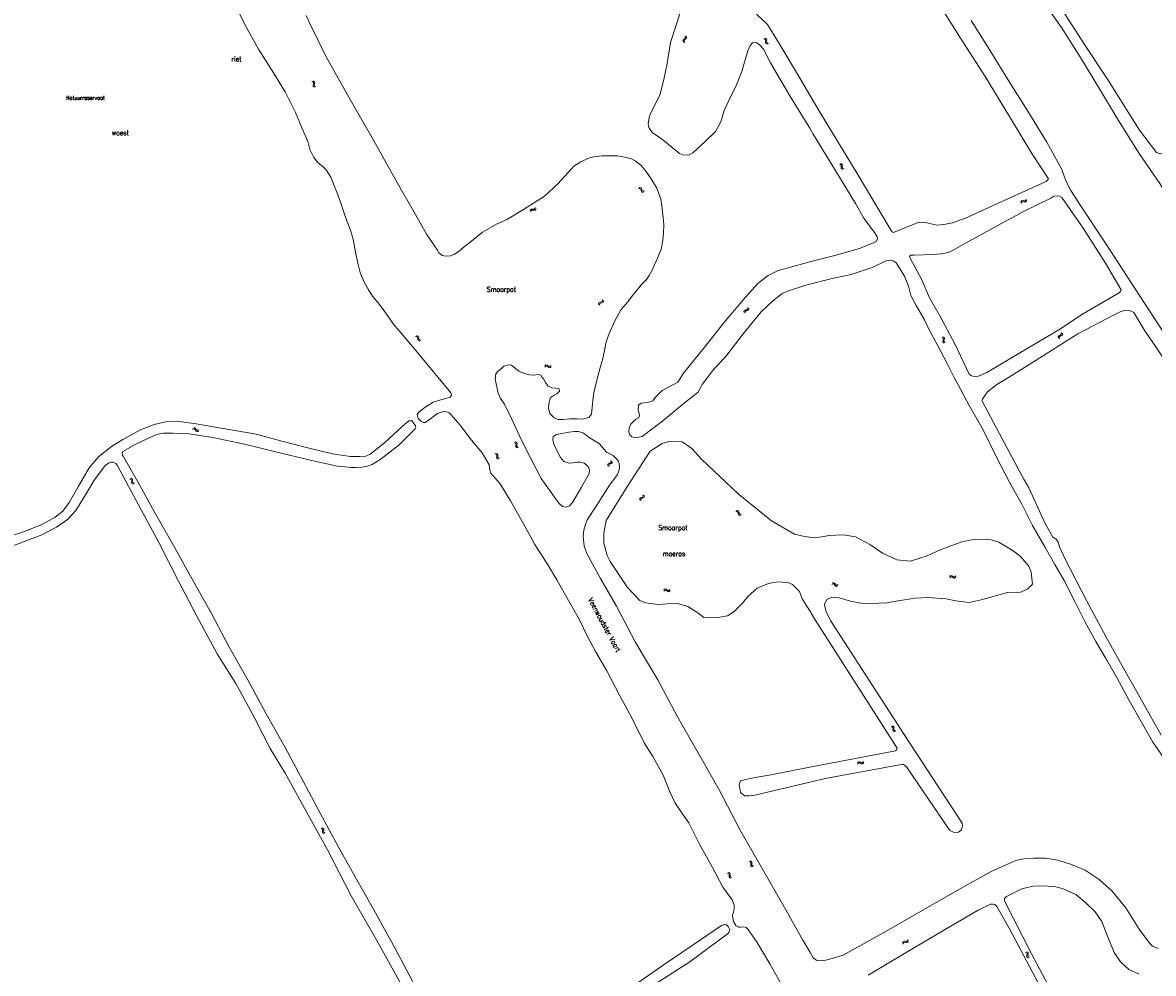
# Model space of a CAD drawing. Header units: metres. Extents: x 189705 to 199106, y 581686 to 588448.
# Tile 294 of 555: x 194683 to 195138, y 584760 to 585143. Entities that reach past the tile are written whole.
import ezdxf

# ---------------------------------------------------------------- set-up
doc = ezdxf.new("R2010")
doc.units = ezdxf.units.M
doc.layers.add('B-WA-OG-GBKN-G', color=7, linetype='Continuous', lineweight=18)
doc.styles.add('Style-STANDARD', font='STANDARD.shx')

msp = doc.modelspace()

# ---------------------------------------------------------------- linework, layer by layer
at = {"layer": 'B-WA-OG-GBKN-G'}
for p, q in [((194949.197, 585135.841), (194949.031, 585135.557)), ((194949.031, 585135.557), (194949.08, 585135.223)), ((194949.08, 585135.223), (194949.281, 585134.868)), ((194949.517, 585136.095), (194949.197, 585135.841)), ((194949.836, 585136.359), (194949.517, 585136.095)), ((194949.687, 585135.745), (194949.521, 585135.461)), ((194949.521, 585135.461), (194949.567, 585135.128)), ((194949.567, 585135.128), (194949.769, 585134.772)), ((194950.005, 585136.002), (194949.687, 585135.745)), ((194949.752, 585137.323), (194949.952, 585136.968)), ((194949.998, 585136.643), (194949.836, 585136.359)), ((194949.952, 585136.968), (194949.998, 585136.643)), ((194950.322, 585136.256), (194950.005, 585136.002)), ((194950.239, 585137.227), (194950.442, 585136.874)), ((194950.49, 585136.55), (194950.322, 585136.256)), ((194950.442, 585136.874), (194950.49, 585136.55)), ((194981.582, 585136.125), (194981.975, 585136.018)), ((194981.975, 585136.018), (194982.24, 585135.823)), ((194981.992, 585136.405), (194982.386, 585136.301)), ((194982.24, 585135.823), (194982.328, 585135.509)), ((194982.292, 585135.096), (194982.249, 585134.69)), ((194982.249, 585134.69), (194982.335, 585134.372)), ((194982.328, 585135.509), (194982.292, 585135.096)), ((194982.335, 585134.372), (194982.607, 585134.173)), ((194982.386, 585136.301), (194982.651, 585136.109)), ((194982.607, 585134.173), (194983.002, 585134.067)), ((194982.651, 585136.109), (194982.742, 585135.783)), ((194982.701, 585135.378), (194982.661, 585134.971)), ((194982.661, 585134.971), (194982.747, 585134.654)), ((194982.742, 585135.783), (194982.701, 585135.378)), ((194982.747, 585134.654), (194983.017, 585134.453)), ((194983.017, 585134.453), (194983.412, 585134.347)), ((194799.841, 585119.006), (194800.219, 585118.852)), ((194800.219, 585118.852), (194800.457, 585118.626)), ((194800.282, 585119.234), (194800.661, 585119.083)), ((194800.42, 585117.898), (194800.328, 585117.501)), ((194800.328, 585117.501), (194800.375, 585117.175)), ((194800.375, 585117.175), (194800.62, 585116.943)), ((194800.506, 585118.304), (194800.42, 585117.898)), ((194800.457, 585118.626), (194800.506, 585118.304)), ((194800.62, 585116.943), (194800.999, 585116.79)), ((194800.661, 585119.083), (194800.9, 585118.86)), ((194800.86, 585118.128), (194800.771, 585117.73)), ((194800.771, 585117.73), (194800.818, 585117.404)), ((194800.818, 585117.404), (194801.061, 585117.172)), ((194800.951, 585118.525), (194800.86, 585118.128)), ((194800.9, 585118.86), (194800.951, 585118.525)), ((194801.061, 585117.172), (194801.44, 585117.019)), ((195011.977, 585085.711), (195012.37, 585085.603)), ((195012.37, 585085.603), (195012.633, 585085.408)), ((195012.387, 585085.99), (195012.781, 585085.885)), ((195012.633, 585085.408), (195012.721, 585085.094)), ((195012.684, 585084.68), (195012.64, 585084.275)), ((195012.64, 585084.275), (195012.726, 585083.957)), ((195012.721, 585085.094), (195012.684, 585084.68)), ((195012.726, 585083.957), (195012.997, 585083.757)), ((195012.781, 585085.885), (195013.045, 585085.693)), ((195012.997, 585083.757), (195013.392, 585083.65)), ((195013.045, 585085.693), (195013.136, 585085.366)), ((195013.094, 585084.962), (195013.053, 585084.555)), ((195013.053, 585084.555), (195013.138, 585084.237)), ((195013.136, 585085.366), (195013.094, 585084.962)), ((195013.138, 585084.237), (195013.408, 585084.036)), ((195013.408, 585084.036), (195013.802, 585083.929)), ((194931.595, 585075.956), (194931.188, 585075.919)), ((194931.883, 585076.361), (194931.476, 585076.324)), ((194931.918, 585075.861), (194931.595, 585075.956)), ((194932.207, 585076.267), (194931.883, 585076.361)), ((194932.108, 585075.592), (194931.918, 585075.861)), ((194932.21, 585075.197), (194932.108, 585075.592)), ((194932.397, 585075.998), (194932.207, 585076.267)), ((194932.311, 585074.802), (194932.21, 585075.197)), ((194932.509, 585074.528), (194932.311, 585074.802)), ((194932.497, 585075.602), (194932.397, 585075.998)), ((194932.605, 585075.202), (194932.497, 585075.602)), ((194932.824, 585074.438), (194932.509, 585074.528)), ((194932.797, 585074.938), (194932.605, 585075.202)), ((194933.112, 585074.846), (194932.797, 585074.938)), ((194933.23, 585074.476), (194932.824, 585074.438)), ((194933.518, 585074.881), (194933.112, 585074.846)), ((195084.852, 585070.447), (195084.994, 585070.829)), ((195084.994, 585070.829), (195085.212, 585071.073)), ((195085.09, 585070.011), (195085.235, 585070.392)), ((195085.212, 585071.073), (195085.546, 585071.131)), ((195085.235, 585070.392), (195085.456, 585070.636)), ((195085.456, 585070.636), (195085.777, 585070.692)), ((195085.546, 585071.131), (195085.944, 585071.05)), ((195085.777, 585070.692), (195086.184, 585070.615)), ((195085.944, 585071.05), (195086.345, 585070.97)), ((195086.184, 585070.615), (195086.584, 585070.532)), ((195086.345, 585070.97), (195086.669, 585071.024)), ((195086.584, 585070.532), (195086.909, 585070.586)), ((195086.669, 585071.024), (195086.896, 585071.272)), ((195086.896, 585071.272), (195087.041, 585071.655)), ((195086.909, 585070.586), (195087.134, 585070.836)), ((195087.134, 585070.836), (195087.279, 585071.219)), ((194887.58, 585066.956), (194887.685, 585067.35)), ((194887.685, 585067.35), (194887.878, 585067.614)), ((194887.859, 585066.546), (194887.967, 585066.938)), ((194887.878, 585067.614), (194888.205, 585067.704)), ((194887.967, 585066.938), (194888.163, 585067.202)), ((194888.163, 585067.202), (194888.477, 585067.29)), ((194888.205, 585067.704), (194888.609, 585067.662)), ((194888.477, 585067.29), (194888.89, 585067.252)), ((194888.609, 585067.662), (194889.015, 585067.62)), ((194888.89, 585067.252), (194889.296, 585067.208)), ((194889.015, 585067.62), (194889.333, 585067.705)), ((194889.296, 585067.208), (194889.614, 585067.293)), ((194889.333, 585067.705), (194889.535, 585067.975)), ((194889.535, 585067.975), (194889.642, 585068.369)), ((194889.614, 585067.293), (194889.814, 585067.564)), ((194889.814, 585067.564), (194889.921, 585067.959)), ((194915.127, 585029.629), (194915.211, 585029.946)), ((194915.172, 585029.224), (194915.127, 585029.629)), ((194915.211, 585029.946), (194915.483, 585030.148)), ((194915.483, 585030.148), (194915.875, 585030.255)), ((194915.54, 585029.348), (194915.626, 585029.665)), ((194915.581, 585028.943), (194915.54, 585029.348)), ((194915.626, 585029.665), (194915.887, 585029.861)), ((194915.875, 585030.255), (194916.269, 585030.364)), ((194915.887, 585029.861), (194916.286, 585029.976)), ((194916.269, 585030.364), (194916.534, 585030.559)), ((194916.286, 585029.976), (194916.68, 585030.082)), ((194916.534, 585030.559), (194916.624, 585030.883)), ((194916.624, 585030.883), (194916.58, 585031.29)), ((194916.68, 585030.082), (194916.945, 585030.277)), ((194916.945, 585030.277), (194917.033, 585030.602)), ((194917.033, 585030.602), (194916.99, 585031.009)), ((194973.574, 585026.545), (194973.675, 585026.856)), ((194973.596, 585026.138), (194973.574, 585026.545)), ((194973.675, 585026.856), (194973.957, 585027.044)), ((194973.957, 585027.044), (194974.354, 585027.13)), ((194973.97, 585026.242), (194974.074, 585026.554)), ((194973.99, 585025.835), (194973.97, 585026.242)), ((194974.074, 585026.554), (194974.345, 585026.735)), ((194974.345, 585026.735), (194974.749, 585026.828)), ((194974.354, 585027.13), (194974.753, 585027.217)), ((194974.749, 585026.828), (194975.148, 585026.912)), ((194974.753, 585027.217), (194975.029, 585027.397)), ((194975.029, 585027.397), (194975.136, 585027.716)), ((194975.136, 585027.716), (194975.115, 585028.124)), ((194975.148, 585026.912), (194975.424, 585027.092)), ((194975.424, 585027.092), (194975.53, 585027.413)), ((194975.53, 585027.413), (194975.508, 585027.821)), ((194841.548, 585016.436), (194841.954, 585016.393)), ((194841.908, 585016.778), (194842.314, 585016.738)), ((194841.954, 585016.393), (194842.245, 585016.243)), ((194842.245, 585016.243), (194842.383, 585015.947)), ((194842.314, 585016.738), (194842.606, 585016.591)), ((194842.383, 585015.947), (194842.413, 585015.533)), ((194842.413, 585015.533), (194842.435, 585015.126)), ((194842.435, 585015.126), (194842.57, 585014.826)), ((194842.606, 585016.591), (194842.748, 585016.283)), ((194842.748, 585016.283), (194842.771, 585015.877)), ((194842.771, 585015.877), (194842.796, 585015.469)), ((194842.796, 585015.469), (194842.932, 585015.169)), ((194842.932, 585015.169), (194843.23, 585015.014)), ((194843.23, 585015.014), (194843.637, 585014.973)), ((195053.226, 585016.179), (195053.578, 585015.975)), ((195053.647, 585015.002), (195053.5, 585014.621)), ((195053.578, 585015.975), (195053.783, 585015.718)), ((195053.788, 585015.392), (195053.647, 585015.002)), ((195053.694, 585016.345), (195054.048, 585016.143)), ((195053.783, 585015.718), (195053.788, 585015.392)), ((195054.114, 585015.17), (195053.971, 585014.787)), ((195054.048, 585016.143), (195054.254, 585015.889)), ((195054.258, 585015.55), (195054.114, 585015.17)), ((195054.254, 585015.889), (195054.258, 585015.55)), ((195099.895, 585016.167), (195099.936, 585016.491)), ((195099.994, 585015.771), (195099.895, 585016.167)), ((195099.936, 585016.491), (195100.177, 585016.729)), ((195100.177, 585016.729), (195100.552, 585016.888)), ((195100.341, 585015.944), (195100.385, 585016.269)), ((195100.437, 585015.548), (195100.341, 585015.944)), ((195100.385, 585016.269), (195100.617, 585016.498)), ((195100.552, 585016.888), (195100.927, 585017.049)), ((195100.617, 585016.498), (195100.996, 585016.666)), ((195100.927, 585017.049), (195101.164, 585017.277)), ((195100.996, 585016.666), (195101.372, 585016.824)), ((195101.209, 585017.611), (195101.111, 585018.008)), ((195101.164, 585017.277), (195101.209, 585017.611)), ((195101.372, 585016.824), (195101.609, 585017.053)), ((195101.653, 585017.387), (195101.555, 585017.784)), ((195101.609, 585017.053), (195101.653, 585017.387)), ((194842.57, 585014.826), (194842.87, 585014.672)), ((194842.87, 585014.672), (194843.277, 585014.63)), ((195053.5, 585014.621), (195053.502, 585014.292)), ((195053.502, 585014.292), (195053.713, 585014.029)), ((195053.713, 585014.029), (195054.067, 585013.825)), ((195053.971, 585014.787), (195053.972, 585014.458)), ((195053.972, 585014.458), (195054.181, 585014.195)), ((195054.181, 585014.195), (195054.535, 585013.991)), ((194893.493, 585004.625), (194893.784, 585004.91)), ((194893.524, 585004.129), (194893.817, 585004.412)), ((194893.784, 585004.91), (194894.084, 585005.039)), ((194893.817, 585004.412), (194894.12, 585004.54)), ((194894.084, 585005.039), (194894.411, 585004.951)), ((194894.12, 585004.54), (194894.435, 585004.455)), ((194894.411, 585004.951), (194894.738, 585004.709)), ((194894.435, 585004.455), (194894.771, 585004.213)), ((194894.738, 585004.709), (194895.066, 585004.466)), ((194894.771, 585004.213), (194895.098, 585003.969)), ((194895.066, 585004.466), (194895.383, 585004.378)), ((194895.098, 585003.969), (194895.415, 585003.88)), ((194895.383, 585004.378), (194895.694, 585004.507)), ((194895.415, 585003.88), (194895.726, 585004.011)), ((194895.694, 585004.507), (194895.987, 585004.792)), ((194895.726, 585004.011), (194896.018, 585004.297)), ((194751.855, 584979.032), (194752.218, 584979.215)), ((194751.972, 584979.514), (194752.334, 584979.7)), ((194752.218, 584979.215), (194752.545, 584979.247)), ((194752.334, 584979.7), (194752.66, 584979.735)), ((194752.545, 584979.247), (194752.821, 584979.073)), ((194752.66, 584979.735), (194752.946, 584979.553)), ((194752.821, 584979.073), (194753.071, 584978.742)), ((194752.946, 584979.553), (194753.186, 584979.225)), ((194753.071, 584978.742), (194753.31, 584978.411)), ((194753.186, 584979.225), (194753.428, 584978.896)), ((194753.428, 584978.896), (194753.704, 584978.717)), ((194753.704, 584978.717), (194754.039, 584978.749)), ((194754.039, 584978.749), (194754.403, 584978.934)), ((194753.31, 584978.411), (194753.587, 584978.233)), ((194753.587, 584978.233), (194753.922, 584978.266)), ((194753.922, 584978.266), (194754.287, 584978.452)), ((194881.574, 584974.065), (194881.965, 584973.951)), ((194881.965, 584973.951), (194882.225, 584973.753)), ((194873.853, 584969.521), (194874.248, 584969.42)), ((194874.248, 584969.42), (194874.514, 584969.23)), ((194881.158, 584973.794), (194881.548, 584973.678)), ((194881.548, 584973.678), (194881.807, 584973.477)), ((194881.842, 584972.748), (194881.789, 584972.344)), ((194881.789, 584972.344), (194881.868, 584972.024)), ((194881.807, 584973.477), (194881.888, 584973.161)), ((194881.888, 584973.161), (194881.842, 584972.748)), ((194881.868, 584972.024), (194882.135, 584971.818)), ((194882.135, 584971.818), (194882.527, 584971.703)), ((194882.258, 584973.021), (194882.208, 584972.615)), ((194882.208, 584972.615), (194882.286, 584972.296)), ((194882.225, 584973.753), (194882.309, 584973.424)), ((194882.309, 584973.424), (194882.258, 584973.021)), ((194882.286, 584972.296), (194882.551, 584972.089)), ((194882.551, 584972.089), (194882.943, 584971.973)), ((194873.446, 584969.238), (194873.84, 584969.134)), ((194873.84, 584969.134), (194874.105, 584968.941)), ((194874.105, 584968.941), (194874.196, 584968.628)), ((194874.163, 584968.214), (194874.123, 584967.808)), ((194874.123, 584967.808), (194874.211, 584967.491)), ((194874.196, 584968.628), (194874.163, 584968.214)), ((194874.211, 584967.491), (194874.484, 584967.293)), ((194874.484, 584967.293), (194874.88, 584967.19)), ((194874.514, 584969.23), (194874.608, 584968.904)), ((194874.57, 584968.499), (194874.532, 584968.093)), ((194874.532, 584968.093), (194874.621, 584967.775)), ((194874.608, 584968.904), (194874.57, 584968.499)), ((194874.621, 584967.775), (194874.892, 584967.577)), ((194874.892, 584967.577), (194875.288, 584967.474)), ((194918.826, 584964.711), (194918.868, 584965.036)), ((194918.868, 584965.036), (194919.111, 584965.272)), ((194919.111, 584965.272), (194919.486, 584965.429)), ((194919.316, 584964.811), (194919.55, 584965.039)), ((194919.486, 584965.429), (194919.863, 584965.588)), ((194919.55, 584965.039), (194919.93, 584965.205)), ((194919.863, 584965.588), (194920.1, 584965.815)), ((194919.93, 584965.205), (194920.307, 584965.361)), ((194920.148, 584966.149), (194920.052, 584966.546)), ((194920.1, 584965.815), (194920.148, 584966.149)), ((194920.307, 584965.361), (194920.545, 584965.589)), ((194920.59, 584965.923), (194920.494, 584966.32)), ((194920.545, 584965.589), (194920.59, 584965.923)), ((194918.923, 584964.315), (194918.826, 584964.711)), ((194919.271, 584964.486), (194919.316, 584964.811)), ((194919.365, 584964.09), (194919.271, 584964.486)), ((194726.56, 584959.019), (194726.961, 584958.946)), ((194726.945, 584959.333), (194727.346, 584959.263)), ((194726.961, 584958.946), (194727.24, 584958.774)), ((194727.24, 584958.774), (194727.355, 584958.468)), ((194727.353, 584958.054), (194727.345, 584957.646)), ((194727.345, 584957.646), (194727.457, 584957.336)), ((194727.346, 584959.263), (194727.626, 584959.093)), ((194727.355, 584958.468), (194727.353, 584958.054)), ((194727.457, 584957.336), (194727.745, 584957.16)), ((194727.626, 584959.093), (194727.744, 584958.776)), ((194727.737, 584958.369), (194727.731, 584957.961)), ((194727.731, 584957.961), (194727.843, 584957.651)), ((194727.744, 584958.776), (194727.737, 584958.369)), ((194727.745, 584957.16), (194728.147, 584957.088)), ((194727.843, 584957.651), (194728.129, 584957.474)), ((194728.129, 584957.474), (194728.532, 584957.402)), ((194931.708, 584951.331), (194931.658, 584950.998)), ((194931.95, 584951.555), (194931.708, 584951.331)), ((194932.329, 584951.705), (194931.95, 584951.555)), ((194932.39, 584951.321), (194932.149, 584951.097)), ((194932.712, 584951.865), (194932.329, 584951.705)), ((194932.769, 584951.474), (194932.39, 584951.321)), ((194932.949, 584952.089), (194932.712, 584951.865)), ((194933.147, 584951.625), (194932.769, 584951.474)), ((194932.912, 584952.811), (194932.999, 584952.413)), ((194932.999, 584952.413), (194932.949, 584952.089)), ((194933.393, 584951.857), (194933.147, 584951.625)), ((194933.35, 584952.578), (194933.441, 584952.181)), ((194933.441, 584952.181), (194933.393, 584951.857)), ((194931.658, 584950.998), (194931.747, 584950.599)), ((194932.149, 584951.097), (194932.096, 584950.765)), ((194932.096, 584950.765), (194932.186, 584950.366)), ((194970.702, 584946.044), (194970.294, 584946.02)), ((194971.002, 584946.44), (194970.594, 584946.416)), ((194971.022, 584945.939), (194970.702, 584946.044)), ((194971.323, 584946.337), (194971.002, 584946.44)), ((194971.204, 584945.665), (194971.022, 584945.939)), ((194971.295, 584945.267), (194971.204, 584945.665)), ((194971.384, 584944.87), (194971.295, 584945.267)), ((194971.505, 584946.063), (194971.323, 584946.337)), ((194971.573, 584944.59), (194971.384, 584944.87)), ((194971.593, 584945.664), (194971.505, 584946.063)), ((194971.886, 584944.491), (194971.573, 584944.59)), ((194971.69, 584945.261), (194971.593, 584945.664)), ((194971.873, 584944.991), (194971.69, 584945.261)), ((194972.185, 584944.89), (194971.873, 584944.991)), ((194972.292, 584944.517), (194971.886, 584944.491)), ((194972.592, 584944.913), (194972.185, 584944.89)), ((195056.26, 584919.848), (195056.533, 584920.15)), ((195056.321, 584919.355), (195056.597, 584919.656)), ((195056.533, 584920.15), (195056.826, 584920.298)), ((195056.597, 584919.656), (195056.891, 584919.801)), ((195056.826, 584920.298), (195057.157, 584920.229)), ((195056.891, 584919.801), (195057.211, 584919.736)), ((195057.157, 584920.229), (195057.498, 584920.007)), ((195057.211, 584919.736), (195057.561, 584919.514)), ((195057.498, 584920.007), (195057.841, 584919.785)), ((195057.561, 584919.514), (195057.902, 584919.29)), ((195057.841, 584919.785), (195058.162, 584919.715)), ((195058.162, 584919.715), (195058.465, 584919.863)), ((195058.465, 584919.863), (195058.74, 584920.166)), ((195058.526, 584919.37), (195058.801, 584919.673)), ((194941.643, 584914.817), (194941.949, 584914.934)), ((194941.949, 584914.934), (194942.272, 584914.832)), ((195008.885, 584916.677), (195009.242, 584916.874)), ((195008.985, 584917.164), (195009.341, 584917.363)), ((195009.242, 584916.874), (195009.568, 584916.917)), ((195009.341, 584917.363), (195009.665, 584917.408)), ((195009.568, 584916.917), (195009.849, 584916.753)), ((195009.665, 584917.408), (195009.957, 584917.237)), ((195009.849, 584916.753), (195010.111, 584916.43)), ((195009.957, 584917.237), (195010.209, 584916.917)), ((195010.111, 584916.43), (195010.361, 584916.109)), ((195010.209, 584916.917), (195010.462, 584916.597)), ((195010.361, 584916.109), (195010.644, 584915.94)), ((195010.462, 584916.597), (195010.745, 584916.428)), ((195010.644, 584915.94), (195010.978, 584915.985)), ((195010.745, 584916.428), (195011.078, 584916.471)), ((195010.978, 584915.985), (195011.336, 584916.183)), ((195011.078, 584916.471), (195011.436, 584916.67)), ((195057.902, 584919.29), (195058.224, 584919.22)), ((195058.224, 584919.22), (195058.526, 584919.37)), ((194941.341, 584914.543), (194941.643, 584914.817)), ((194941.352, 584914.047), (194941.656, 584914.318)), ((194941.656, 584914.318), (194941.964, 584914.433)), ((194941.964, 584914.433), (194942.275, 584914.336)), ((194942.272, 584914.832), (194942.588, 584914.577)), ((194942.275, 584914.336), (194942.602, 584914.08)), ((194942.588, 584914.577), (194942.907, 584914.321)), ((194942.602, 584914.08), (194942.918, 584913.823)), ((194942.907, 584914.321), (194943.22, 584914.22)), ((194942.918, 584913.823), (194943.232, 584913.722)), ((194943.22, 584914.22), (194943.536, 584914.337)), ((194943.232, 584913.722), (194943.547, 584913.84)), ((194943.536, 584914.337), (194943.84, 584914.61)), ((194943.547, 584913.84), (194943.851, 584914.114)), ((195032.744, 584859.459), (195033.141, 584859.369)), ((195033.141, 584859.369), (195033.413, 584859.185)), ((195033.142, 584859.756), (195033.54, 584859.668)), ((195033.413, 584859.185), (195033.514, 584858.875)), ((195033.495, 584858.46), (195033.468, 584858.053)), ((195033.468, 584858.053), (195033.567, 584857.739)), ((195033.514, 584858.875), (195033.495, 584858.46)), ((195033.54, 584859.668), (195033.812, 584859.487)), ((195033.567, 584857.739), (195033.847, 584857.551)), ((195033.812, 584859.487), (195033.917, 584859.165)), ((195033.847, 584857.551), (195034.246, 584857.461)), ((195033.892, 584858.759), (195033.868, 584858.351)), ((195033.868, 584858.351), (195033.967, 584858.037)), ((195033.917, 584859.165), (195033.892, 584858.759)), ((195033.967, 584858.037), (195034.245, 584857.847)), ((195034.245, 584857.847), (195034.644, 584857.758)), ((195019.188, 584844.851), (195019.412, 584845.192)), ((195019.324, 584844.373), (195019.55, 584844.712)), ((195019.412, 584845.192), (195019.678, 584845.382)), ((195019.55, 584844.712), (195019.819, 584844.901)), ((195019.678, 584845.382), (195020.016, 584845.365)), ((195019.819, 584844.901), (195020.144, 584844.885)), ((195020.016, 584845.365), (195020.387, 584845.197)), ((195020.144, 584844.885), (195020.525, 584844.72)), ((195020.387, 584845.197), (195020.76, 584845.03)), ((195020.525, 584844.72), (195020.896, 584844.55)), ((195020.76, 584845.03), (195021.088, 584845.011)), ((195020.896, 584844.55), (195021.224, 584844.531)), ((195021.088, 584845.011), (195021.364, 584845.203)), ((195021.224, 584844.531), (195021.5, 584844.725)), ((195021.364, 584845.203), (195021.59, 584845.544)), ((195021.5, 584844.725), (195021.726, 584845.066)), ((194803.493, 584818.594), (194803.88, 584818.466)), ((194803.88, 584818.466), (194804.133, 584818.257)), ((194803.917, 584818.852), (194804.305, 584818.727)), ((194804.147, 584817.528), (194804.082, 584817.125)), ((194804.082, 584817.125), (194804.151, 584816.803)), ((194804.133, 584818.257), (194804.205, 584817.939)), ((194804.205, 584817.939), (194804.147, 584817.528)), ((194804.151, 584816.803), (194804.411, 584816.589)), ((194804.305, 584818.727), (194804.559, 584818.521)), ((194804.411, 584816.589), (194804.8, 584816.463)), ((194804.57, 584817.788), (194804.508, 584817.384)), ((194804.508, 584817.384), (194804.577, 584817.062)), ((194804.559, 584818.521), (194804.633, 584818.19)), ((194804.633, 584818.19), (194804.57, 584817.788)), ((194804.577, 584817.062), (194804.836, 584816.848)), ((194804.836, 584816.848), (194805.224, 584816.721)), ((194975.606, 584805.22), (194976, 584805.116)), ((194976, 584805.116), (194976.266, 584804.924)), ((194976.013, 584805.504), (194976.408, 584805.404)), ((194976.266, 584804.924), (194976.358, 584804.611)), ((194976.325, 584804.197), (194976.286, 584803.791)), ((194976.286, 584803.791), (194976.375, 584803.474)), ((194976.358, 584804.611), (194976.325, 584804.197)), ((194976.375, 584803.474), (194976.649, 584803.277)), ((194976.408, 584805.404), (194976.675, 584805.214)), ((194976.649, 584803.277), (194977.045, 584803.175)), ((194976.675, 584805.214), (194976.769, 584804.889)), ((194976.732, 584804.484), (194976.695, 584804.077)), ((194976.695, 584804.077), (194976.784, 584803.76)), ((194976.769, 584804.889), (194976.732, 584804.484)), ((194976.784, 584803.76), (194977.056, 584803.562)), ((194977.056, 584803.562), (194977.452, 584803.46)), ((194966.88, 584800.587), (194967.274, 584800.483)), ((194967.274, 584800.483), (194967.54, 584800.291)), ((194967.287, 584800.871), (194967.682, 584800.771)), ((194967.54, 584800.291), (194967.632, 584799.978)), ((194967.599, 584799.564), (194967.56, 584799.158)), ((194967.56, 584799.158), (194967.649, 584798.841)), ((194967.632, 584799.978), (194967.599, 584799.564)), ((194967.649, 584798.841), (194967.923, 584798.644)), ((194967.682, 584800.771), (194967.949, 584800.581)), ((194967.923, 584798.644), (194968.319, 584798.542)), ((194967.949, 584800.581), (194968.043, 584800.256)), ((194968.006, 584799.851), (194967.969, 584799.444)), ((194967.969, 584799.444), (194968.058, 584799.127)), ((194968.043, 584800.256), (194968.006, 584799.851)), ((194968.058, 584799.127), (194968.33, 584798.929)), ((194968.33, 584798.929), (194968.726, 584798.827)), ((195037.314, 584772.47), (195037.431, 584772.86)), ((195037.431, 584772.86), (195037.631, 584773.119)), ((195037.582, 584772.051), (195037.701, 584772.441)), ((195037.631, 584773.119), (195037.96, 584773.2)), ((195037.701, 584772.441), (195037.904, 584772.699)), ((195037.904, 584772.699), (195038.22, 584772.778)), ((195037.96, 584773.2), (195038.363, 584773.146)), ((195038.22, 584772.778), (195038.632, 584772.729)), ((195038.363, 584773.146), (195038.768, 584773.094)), ((195038.632, 584772.729), (195039.037, 584772.673)), ((195038.768, 584773.094), (195039.088, 584773.17)), ((195039.037, 584772.673), (195039.357, 584772.75)), ((195039.088, 584773.17), (195039.297, 584773.433)), ((195039.297, 584773.433), (195039.415, 584773.825)), ((195039.357, 584772.75), (195039.565, 584773.015)), ((195039.565, 584773.015), (195039.683, 584773.407)), ((195086.775, 584768.71), (195087.156, 584768.567)), ((195087.156, 584768.567), (195087.401, 584768.348)), ((195087.209, 584768.951), (195087.591, 584768.811)), ((195087.385, 584767.619), (195087.304, 584767.219)), ((195087.304, 584767.219), (195087.36, 584766.895)), ((195087.36, 584766.895), (195087.611, 584766.671)), ((195087.459, 584768.027), (195087.385, 584767.619)), ((195087.401, 584768.348), (195087.459, 584768.027)), ((195087.591, 584768.811), (195087.837, 584768.594)), ((195087.611, 584766.671), (195087.995, 584766.528)), ((195087.818, 584767.862), (195087.74, 584767.461)), ((195087.74, 584767.461), (195087.796, 584767.137)), ((195087.796, 584767.137), (195088.046, 584766.912)), ((195087.897, 584768.261), (195087.818, 584767.862)), ((195087.837, 584768.594), (195087.897, 584768.261)), ((195088.046, 584766.912), (195088.429, 584766.769))]:
    msp.add_line(p, q, dxfattribs=at)
at = {"layer": 'B-WA-OG-GBKN-G', "flags": 128}
for points in [[(195089.379, 585090.084), (195080.398, 585104.964), (195070.512, 585121.033), (195060.588, 585136.507), (195050.612, 585152.511), (195041.45, 585167.43), (195036.94, 585174.638), (195032.689, 585180.592), (195027.83, 585187.309), (195022.364, 585196.557), (195018.603, 585202.525), (195016.911, 585204.152), (195015.709, 585204.785), (195014.495, 585204.837), (195012.945, 585201.348), (195009.497, 585194.165), (195003.48, 585182.201), (195000, 585175.634)], [(194680.162, 585151.469), (194692.633, 585156.474), (194696.691, 585159.346), (194700.844, 585162.054), (194705.42, 585165.161), (194713.972, 585170.765), (194719.76, 585173.026), (194724.431, 585174.58), (194727.619, 585176.135), (194738.148, 585180.574), (194749.219, 585184.848), (194750.819, 585184.566), (194751.914, 585183.626), (194756.435, 585174.885), (194763.181, 585160.638), (194768.974, 585149.886), (194772.859, 585142.015), (194778.369, 585131.981)], [(195000, 585175.634), (194997.914, 585171.698), (194994.04, 585163.765), (194989.571, 585158.481), (194987.466, 585156.039), (194985.528, 585154.423), (194983.113, 585153.286), (194978.243, 585149.371), (194977.585, 585148.454), (194978.011, 585146.916), (194978.838, 585145.896), (194983.076, 585141.918), (194987.741, 585134.297), (194995.443, 585121.238), (195000, 585113.55)], [(195132.436, 585090.039), (195124.217, 585103.37), (195116.528, 585116.054), (195108.891, 585128.674), (195101.202, 585140.687), (195092.609, 585153.112)], [(194948.707, 585149.298), (194946.318, 585141.663), (194944.059, 585134.738), (194942.652, 585126.264), (194941.336, 585119.856), (194939.71, 585113.487), (194936.198, 585106.667), (194935.604, 585105.052), (194935.075, 585102.145), (194935.269, 585100.569), (194936.781, 585098.425), (194940.269, 585096.036), (194947.66, 585090.069), (194948.978, 585089.475)], [(195100.39, 585149.772), (195110.547, 585133.923), (195119.735, 585119.96), (195132.67, 585099.422), (195139.441, 585090.445), (195140.488, 585090.058), (195141.922, 585090.162), (195142.8, 585090.588), (195151.286, 585096.3), (195159.166, 585100.629), (195161.413, 585101.443), (195162.692, 585101.715), (195164.63, 585101.741), (195165.896, 585101.457), (195167.64, 585100.476)], [(194925.714, 585088.65), (194922.723, 585089.098), (194918.898, 585089.127), (194916.533, 585089.07), (194913.046, 585088.697), (194910.854, 585088.054), (194908.003, 585086.724), (194905.192, 585085.023), (194902.842, 585082.396), (194898.73, 585077.88), (194895.278, 585074.659), (194893.322, 585072.936), (194884.901, 585067.493), (194878.443, 585063.71), (194874.065, 585061.651), (194871.219, 585060.031), (194868.426, 585058.36), (194863.292, 585054.224), (194861.199, 585052.63), (194859.093, 585050.723), (194857.209, 585049.544), (194855.611, 585048.884), (194853.624, 585048.77), (194852.144, 585049.031), (194850.899, 585050.123), (194850.368, 585051.137), (194845.936, 585057.544), (194841.453, 585065.587), (194836.413, 585074.383), (194832.412, 585081.499), (194824.048, 585096.401), (194814.712, 585112.741), (194805.6, 585129.011), (194798.995, 585142.351), (194797.488, 585145.575)], [(195064.953, 585143.586), (195072.409, 585131.561), (195080.382, 585118.734), (195087.709, 585107.109), (195095.385, 585094.657), (195101.304, 585083.871), (195103.178, 585078.846), (195105.025, 585075.179), (195108.956, 585069.079), (195118.946, 585053.946), (195130.907, 585035.607), (195144.464, 585014.895), (195154.211, 585000)], [(194948.978, 585089.475), (194951.264, 585089.424), (194952.969, 585090.277), (194957.852, 585094.747), (194962.101, 585098.843), (194964.322, 585102.797), (194965.574, 585107.396), (194968.377, 585113.352), (194970.339, 585116.995), (194972.689, 585123.067), (194974.987, 585131), (194976.072, 585133.545), (194977.002, 585134.617), (194978.449, 585134.656), (194979.87, 585133.778), (194981.395, 585132.047), (194984.238, 585126.532), (194992.069, 585113.227), (195000, 585100.215)], [(194778.369, 585131.981), (194784.431, 585122.558), (194789.105, 585114.817), (194793.261, 585106.547), (194795.757, 585100.359), (194798.218, 585094.912), (194798.972, 585091.676), (194800.609, 585088.394), (194802.151, 585086.383), (194804.387, 585084.666), (194805.576, 585083.454), (194807.4, 585080.49), (194808.307, 585078.56), (194810.947, 585071.701), (194813.509, 585064.037), (194815.45, 585058.789), (194816.458, 585055.399), (194817.025, 585051.84), (194817.671, 585049.074), (194818.419, 585045.372), (194819.221, 585042.203), (194820.709, 585038.605), (194822.471, 585035.421), (194824.182, 585032.641), (194826.308, 585030.184), (194828.279, 585027.714), (194830.521, 585024.504), (194832.608, 585021.399), (194834.915, 585018.695), (194840.218, 585012.391), (194848.594, 585002.37), (194850.543, 585000)], [(195000, 585113.55), (195004.722, 585105.583), (195019.104, 585082.048), (195032.796, 585059.046), (195033.211, 585058.55), (195033.731, 585058.302), (195043.254, 585062.225), (195045.103, 585062.455), (195047.146, 585062.217), (195049.436, 585061.574), (195051.244, 585061.245), (195053.952, 585061.473), (195057.364, 585062.169), (195062.665, 585064.11), (195076.945, 585070.561), (195095.068, 585078.839), (195095.655, 585079.28), (195096.047, 585079.917), (195089.379, 585090.084)], [(195000, 585100.215), (195001.438, 585097.856), (195011.547, 585081.194), (195018.474, 585069.894), (195021.806, 585064.108), (195026.361, 585057.889), (195027.087, 585056.495), (195027.294, 585055.596), (195026.745, 585054.647), (195026.185, 585054.349), (195019.984, 585051.824), (195010.085, 585049.021), (195000.422, 585046.608), (195000, 585046.492)], [(194914.739, 585000), (194915.649, 585003.417), (194916.664, 585007.045), (194917.329, 585010.097), (194918.181, 585014.301), (194919.319, 585017.641), (194921.654, 585022.808), (194924.008, 585027.152), (194926.843, 585030.437), (194928.73, 585033.003), (194930.328, 585034.851), (194932.287, 585037.232), (194934.359, 585039.418), (194935.39, 585041.03), (194936.577, 585042.837), (194938.778, 585047.933), (194940.287, 585051.6), (194940.942, 585055.003), (194941.278, 585057.974), (194941.306, 585061.459), (194941.044, 585064.236), (194940.602, 585068.977), (194940.135, 585071.652), (194938.469, 585076.118), (194936.266, 585079.856), (194934.154, 585082.924), (194932.123, 585085.325), (194929.845, 585087.15), (194928.314, 585087.914), (194925.714, 585088.65)], [(195189.862, 585000), (195182.595, 585011.975), (195170.984, 585029.559), (195161.022, 585045.59), (195150.411, 585062.417), (195140.76, 585077.94), (195132.436, 585090.039)], [(195058.532, 585013.253), (195052.258, 585024.994), (195048.186, 585031.953), (195045.038, 585039.184), (195040.436, 585047.928), (195040.073, 585048.618), (195040.556, 585049.138), (195041.949, 585049.226), (195049.421, 585049.392), (195052.91, 585049.749), (195055.644, 585050.264), (195057.442, 585050.989), (195064.14, 585054.762), (195075.126, 585060.791), (195086.203, 585066.897), (195096.953, 585072.146), (195098.23, 585072.885), (195099.74, 585072.999), (195100.481, 585072.893), (195101.391, 585072.305), (195109.942, 585059.987), (195118.945, 585045.91), (195125.209, 585035.262), (195124.96, 585034.521), (195124.503, 585034.001), (195109.451, 585025.339), (195100.874, 585019.591), (195089.027, 585012.588), (195071.238, 585001.966), (195067.908, 585000.471), (195066.62, 585000.409), (195065.617, 585000.437), (195064.746, 585000.712), (195064.083, 585001.273), (195058.532, 585013.253)], [(195000, 585037.502), (195008.49, 585039.666), (195016.733, 585041.432), (195025.083, 585044.251), (195030.672, 585046.829), (195032.703, 585047.124), (195033.783, 585046.809), (195034.783, 585046.065), (195038.078, 585040.696), (195039.8, 585036.67), (195040.665, 585032.985), (195042.83, 585028.945), (195046.149, 585023.172), (195048.248, 585018.859), (195051.308, 585013.229), (195055.327, 585005.606), (195058.144, 585000)], [(195000, 585046.492), (194991.397, 585044.128), (194987.359, 585042.953), (194983.359, 585040.944), (194979.317, 585037.881), (194974.19, 585032.321), (194965.969, 585022.564), (194957.798, 585012.298), (194949.224, 585001.657), (194948.17, 585000)], [(194958.858, 585000), (194960.889, 585002.647), (194966.72, 585008.921), (194973.234, 585017.537), (194980.464, 585026.372), (194985.081, 585030.683), (194988.797, 585033.552), (194991.103, 585034.744), (194998.058, 585037.007), (195000, 585037.502)], [(195087.463, 585004.623), (195107.835, 585017.491), (195122.43, 585025.191), (195124.88, 585026.344), (195126.846, 585027.043), (195128.655, 585026.844), (195130.32, 585026.098), (195134.833, 585018.721), (195139.439, 585011.917), (195147.329, 585000)], [(194873.611, 585000), (194873.691, 585001.066), (194874.42, 585002.325), (194876.005, 585003.582), (194877.071, 585004.464), (194878.773, 585005.007), (194880.032, 585004.888), (194881.719, 585003.64), (194882.99, 585002.522), (194885.261, 585001.545), (194887.337, 585000.971), (194889.129, 585000.891), (194890.753, 585001.162), (194891.83, 585000.836), (194892.446, 585000)], [(195079.92, 585000), (195087.463, 585004.623)], [(194850.543, 585000), (194855.66, 584993.778), (194856.009, 584992.856), (194855.411, 584992.052), (194854.566, 584991.741), (194853.151, 584991.392), (194851.722, 584990.952), (194848.526, 584990.009), (194845.291, 584987.948), (194842.795, 584986.029), (194842.145, 584985.134), (194842.597, 584983.498), (194843.674, 584982.328), (194844.504, 584981.859), (194845.309, 584981.897), (194846.219, 584982.351), (194850.3, 584985.436), (194852.794, 584986.277), (194853.975, 584986.197), (194854.974, 584985.716)], [(194896.876, 584976.159), (194896.706, 584974.939), (194897.171, 584973.107), (194898.466, 584970.34), (194899.813, 584967.729), (194901.123, 584966.117), (194903.238, 584965.504), (194904.771, 584965.645), (194906.381, 584965.903), (194907.861, 584965.953), (194909.328, 584965.535), (194910.897, 584964.105), (194911.493, 584962.819), (194911.322, 584961.287), (194908.212, 584955.902), (194904.569, 584949.648), (194903.386, 584948.338), (194902.113, 584947.808), (194900.542, 584948.056), (194899.323, 584949.304), (194898.026, 584950.916), (194892.077, 584959.389), (194887.932, 584967.38), (194883.981, 584974.993), (194880.265, 584983.243), (194877.312, 584989.22), (194875.614, 584991.455), (194874.733, 584993.599), (194874.333, 584995.508), (194873.559, 584999.3), (194873.611, 585000)], [(194892.446, 585000), (194892.893, 584999.393), (194893.748, 584997.925), (194894.759, 584996.586), (194896.368, 584995.74), (194897.952, 584995.621), (194899.198, 584995.334), (194899.405, 584994.464)], [(194899.405, 584994.464), (194898.352, 584993.323), (194896.936, 584992.701), (194895.766, 584991.936), (194895.049, 584989.548), (194894.942, 584987.419), (194895.563, 584985.496), (194897.288, 584983.767), (194898.677, 584983.078), (194900.78, 584983.049), (194903.507, 584983.318), (194905.611, 584983.316), (194906.402, 584983.345), (194908.644, 584983.258), (194911.216, 584983.797), (194912.206, 584985.173), (194912.592, 584987.989), (194912.732, 584990.704), (194913.181, 584993.808), (194914.062, 584997.292), (194914.705, 584999.872), (194914.739, 585000)], [(194931.301, 584983.733), (194930.142, 584983.163), (194928.211, 584981.345), (194927.427, 584979.785), (194927.267, 584978.223), (194927.564, 584977.051), (194928.499, 584976.021), (194929.631, 584975.784), (194931.388, 584975.936), (194932.613, 584976.233), (194940.97, 584982.515), (194949.628, 584989.785), (194955.195, 584994.042), (194956.188, 584996.019), (194956.712, 584997.202), (194958.858, 585000)], [(194948.17, 585000), (194946.951, 584998.082), (194945.179, 584997.149), (194940.618, 584994.673), (194938.036, 584992.101), (194936.861, 584990.555), (194935.35, 584989.972), (194933.553, 584989.729), (194932.264, 584989.64), (194931.143, 584988.875), (194931.073, 584986.779), (194931.564, 584984.904), (194931.301, 584983.733)], [(195058.144, 585000), (195059.668, 584996.967), (195064.115, 584988.744), (195069.769, 584978.879), (195075.29, 584967.673), (195080.41, 584957.9), (195085.337, 584948.986), (195089.614, 584940.361), (195094.515, 584931.85), (195098.548, 584924.748), (195102.425, 584917.984), (195106.56, 584909.827), (195110.669, 584901.761)], [(195141.275, 584856.1), (195134.014, 584869.275), (195126.312, 584882.763), (195119.064, 584895.717), (195111.377, 584910.299), (195102.588, 584927.16), (195100.49, 584931.812), (195099.921, 584933.739), (195099.156, 584934.925), (195097.739, 584935.748), (195094.588, 584941.43), (195088.071, 584955.528), (195086.308, 584958.785), (195076.326, 584977.225), (195069.237, 584990.709), (195069.511, 584991.255), (195070.621, 584992.828), (195071.548, 584994.205), (195075.316, 584997.178), (195079.92, 585000)], [(194854.974, 584985.716), (194855.753, 584985.104), (194859.461, 584980.75), (194863.972, 584974.681), (194868.328, 584969.611), (194871.114, 584964.83), (194871.397, 584962.83), (194871.746, 584961.492), (194875.584, 584957.189), (194879.679, 584950.354), (194884.835, 584941.311), (194889.447, 584932.709), (194894.955, 584924.211), (194898.259, 584918.533), (194903.002, 584910.224), (194907.346, 584902.801), (194910.467, 584896.059), (194913.806, 584889.687), (194918.427, 584881.955), (194923.628, 584871.856), (194928.494, 584863.044), (194933.377, 584853.048), (194936.923, 584847.55), (194941.04, 584840.004), (194943.72, 584833.252), (194945.706, 584828.991), (194947.879, 584825.747), (194951.364, 584820.784), (194955.92, 584811.663), (194960.878, 584802.902), (194965.118, 584794.944), (194968.829, 584789.888), (194969.596, 584787.881), (194969.696, 584786.287), (194969.343, 584784.704), (194968.991, 584783.738), (194969.05, 584782.309), (194969.437, 584780.899), (194970.257, 584779.499), (194971.51, 584778.89), (194972.374, 584778.857), (194973.464, 584778.988), (194974.44, 584778.739), (194975.128, 584778.018), (194978.91, 584772.611), (194984.013, 584764.107), (194989.984, 584753.359)], [(194675.963, 584935.245), (194684.679, 584938.078), (194691.538, 584940.926), (194696.605, 584943.724), (194699.673, 584946.123), (194702.274, 584949.664), (194705.775, 584956.022), (194710.264, 584963.6), (194714.113, 584968.126), (194719.22, 584972.197), (194723.782, 584975.006), (194730.915, 584978.854)], [(194730.915, 584978.854), (194736.449, 584981.054), (194741.151, 584982.074), (194746.293, 584982.198), (194752.421, 584981.463), (194764.182, 584979.436), (194777.462, 584977.134), (194787.21, 584974.499), (194797.672, 584971.824), (194808.109, 584969.305), (194815.404, 584968.167), (194819.027, 584968.136), (194821.507, 584968.315), (194823.3, 584969.066), (194829.084, 584973.616), (194836.104, 584980.216), (194838.833, 584982.511), (194840.08, 584982.588), (194840.598, 584981.912), (194841.493, 584980.547), (194841.686, 584979.846), (194841.322, 584979.301), (194834.9, 584972.869), (194827.687, 584967.229), (194824.087, 584964.91), (194822.087, 584964.25), (194820.099, 584963.85), (194817.58, 584963.697), (194815.633, 584963.739), (194813.114, 584963.988), (194810.063, 584964.317), (194799.185, 584966.694), (194785.88, 584969.891), (194772.77, 584973.115), (194760.023, 584975.844), (194750.455, 584977.232), (194744.002, 584977.591), (194740.107, 584977.544), (194737.86, 584977.144), (194736.353, 584976.562), (194728.779, 584973.013), (194723.841, 584970.202), (194723.593, 584969.462), (194723.696, 584968.644), (194723.995, 584968.332), (194729.877, 584958.028), (194736.38, 584945.984), (194744.18, 584932.366), (194751.668, 584918.84), (194759.428, 584904.976)], [(195000, 584768.909), (194997.257, 584773.61), (194989.236, 584787.91), (194981.041, 584802.18), (194971.975, 584818.138), (194963.608, 584834.043), (194955.352, 584848.672), (194946.675, 584863.683), (194938.881, 584878.322), (194929.814, 584893.621), (194922.38, 584907.972), (194915.885, 584919.153), (194910.426, 584929.18), (194909.26, 584932.082), (194908.939, 584936.165), (194909.222, 584938.54), (194909.906, 584940.821), (194910.516, 584942.65), (194914.365, 584948.637), (194919.503, 584956.687), (194922.72, 584960.968), (194923.382, 584962.746), (194923.467, 584963.887), (194923.418, 584965.203), (194923.051, 584966.571), (194920.958, 584968.602), (194919.355, 584969.335), (194918.318, 584969.913), (194915.456, 584973.272), (194911.275, 584975.817), (194910.017, 584976.922), (194908.772, 584977.637), (194907.059, 584978.289), (194905.487, 584978.226), (194903.124, 584977.956), (194900.28, 584977.44), (194898.176, 584976.975), (194896.876, 584976.159)], [(195000, 584935.783), (194997.965, 584936.024), (194993.932, 584936.892), (194984.624, 584942.327), (194971.189, 584953.159), (194956.563, 584967.118), (194952.563, 584971.396), (194948.664, 584974.06), (194943.406, 584974.175), (194940.645, 584973.426), (194935.9, 584970.26), (194926.707, 584956.301), (194918.164, 584942.392), (194917.164, 584937.396), (194917.285, 584933.257), (194918.576, 584928.412), (194919.742, 584925.91), (194926.723, 584915.482), (194931.71, 584910.265), (194933.92, 584909.323), (194939.229, 584908.583), (194942.588, 584908.94), (194946.884, 584908.983), (194950.994, 584907.829), (194955.076, 584905.321), (194957.493, 584903.441), (194962.36, 584903.223), (194966.97, 584904.072), (194969.603, 584905.81), (194972.942, 584909.239), (194975.291, 584911.994), (194978.943, 584915.214), (194983.398, 584917.104), (194986.862, 584917.774), (194991.209, 584917.556), (194993.133, 584916.641), (194995.887, 584913.849), (194997.026, 584910.931), (195000, 584906.051)], [(194836.149, 584755.132), (194826.005, 584773.465), (194815.665, 584791.488), (194806.08, 584810.015), (194797.62, 584825.217), (194789.083, 584840.744), (194782.979, 584850.724), (194776.659, 584863.34), (194769.171, 584876.918), (194761.784, 584888.808), (194753.597, 584903.945), (194746.2, 584918.029), (194738.325, 584933.633), (194730.073, 584948.796), (194722.21, 584963.517), (194721.614, 584964.583), (194721.017, 584965.414), (194719.966, 584965.922), (194719.122, 584965.884), (194718.018, 584965.548), (194716.758, 584964.563), (194716.068, 584963.668), (194712.245, 584958.621), (194708.432, 584952.069), (194704.88, 584946.399), (194701.591, 584942.833), (194697.107, 584939.696), (194691.273, 584936.678)], [(194691.273, 584936.678), (194683.882, 584933.843), (194674.1, 584930.22)], [(195061.141, 584933.91), (195052.465, 584930.57), (195047.279, 584928.213), (195040.584, 584926.014), (195035.015, 584926.651), (195029.345, 584929.319), (195024.432, 584932.583), (195018.452, 584935.876), (195013.638, 584936.667), (195007.832, 584936.394), (195002.441, 584935.494), (195000, 584935.783)], [(195000, 584837.21), (195006.268, 584838.698), (195037.571, 584844.358), (195038.948, 584843.392), (195056.361, 584817.738), (195058.129, 584816.98), (195059.873, 584817.08), (195061.021, 584817.963), (195061.519, 584819.654), (195061.313, 584820.617), (195037.676, 584856.775), (195008.409, 584902.264), (195006.465, 584906.069), (195005.95, 584908.595), (195006.865, 584910.65), (195008.95, 584911.556), (195011.813, 584911.29), (195016.366, 584909.979), (195020.503, 584909.215), (195024.72, 584908.997), (195030.994, 584909.322), (195035.578, 584910.067), (195042.375, 584911.198), (195047.451, 584911.447), (195054.869, 584910.911), (195058.772, 584910.069), (195064.186, 584909.381), (195068.952, 584910.516), (195079.605, 584913.461), (195084.812, 584913.632), (195087.6, 584914.797), (195089.583, 584916.849), (195089.021, 584921.588), (195088.115, 584924.063), (195084.583, 584928.132), (195081.491, 584930.508), (195076.057, 584933.747), (195072.987, 584934.691), (195066.662, 584934.887), (195061.141, 584933.91)], [(195000, 584906.051), (195001.903, 584902.929), (195035.138, 584850.845)], [(194759.428, 584904.976), (194766.475, 584891.788), (194774.132, 584878.041), (194781.4, 584864.697), (194789.057, 584851.132), (194796.272, 584837.632), (194803.086, 584824.717), (194810.379, 584811.295), (194817.233, 584799.056), (194824.787, 584785.841), (194833.363, 584770.197), (194842.754, 584752.501)], [(195110.669, 584901.761), (195115.077, 584893.747), (195118.955, 584887.244), (195123.662, 584879.033), (195128.536, 584869.977), (195133.956, 584860.372), (195138.002, 584853.322), (195142.933, 584846.204)], [(195035.138, 584850.845), (195034.902, 584850.091), (195034.563, 584849.753), (195000, 584843.158)], [(195000, 584843.158), (194984.378, 584840.177), (194976.565, 584838.736), (194972.215, 584837.704), (194971.692, 584836.195), (194972.179, 584833.045), (194973.764, 584831.661), (194975.821, 584831.631), (194977.904, 584831.965), (195000, 584837.21)], [(195083.424, 584805.836), (195081.314, 584805.049), (195080.243, 584804.413), (195073.213, 584801.323), (195062.105, 584795.147), (195045.457, 584785.671), (195031.044, 584777.342), (195013.419, 584767.55), (195009.046, 584766.243), (195006.453, 584765.508), (195004.673, 584765.235), (195002.884, 584765.423), (195001.396, 584766.517), (195000, 584768.909)], [(195140.077, 584770.31), (195137.919, 584771.189), (195136.729, 584772.209), (195132.443, 584778.059), (195127.094, 584786.554), (195121.638, 584793.27), (195116.445, 584797.981), (195110.808, 584801.725), (195105.24, 584804.102), (195099.855, 584805.841), (195094.747, 584806.644), (195090.027, 584806.654), (195086.17, 584806.375), (195083.424, 584805.836)], [(195098.103, 584751.522), (195089.224, 584768.055), (195078.329, 584789.435), (195078.403, 584790.422), (195079.094, 584791.213), (195085.291, 584794.233), (195089.673, 584795.293), (195094.157, 584795.458), (195098.958, 584795.108), (195101.969, 584794.207), (195107.044, 584791.944), (195111.191, 584788.501), (195114.823, 584785.069), (195117.416, 584781.084), (195119.728, 584775.279), (195122.479, 584768.651), (195125.001, 584764.862), (195128.388, 584761.821), (195132.527, 584759.951)], [(195023.53, 584759.59), (195038.747, 584768.678), (195056.518, 584779.087), (195067.709, 584785.664), (195072.743, 584788.029), (195073.75, 584788.078), (195074.388, 584787.963), (195075.209, 584787.159), (195080.177, 584778.501)], [(194924.748, 584752.11), (194941.121, 584763.542), (194956.541, 584773.96), (194964.532, 584779.475), (194965.561, 584779.941), (194966.602, 584779.731), (194967.317, 584779.026), (194967.848, 584777.88), (194967.376, 584776.449), (194951.823, 584764.911), (194932.728, 584752.756)], [(195080.177, 584778.501), (195089.742, 584760.516), (195099.491, 584741.781)]]:
    msp.add_lwpolyline(points, dxfattribs=at)

# ---------------------------------------------------------------- texts
at = {"layer": 'B-WA-OG-GBKN-G', "style": 'Style-STANDARD'}
for s, rotation, p in [('riet', 359.77082, (194767.501, 585127.044)), ('woest', 359.82811, (194719.393, 585097.399)), ('Smoarpot', 359.88541, (194870.135, 585034.429)), ('Veenwoudster Vaart', 298.35896, (194910.905, 584910.556))]:
    msp.add_text(s, height=2, rotation=rotation, dxfattribs=at).set_placement(p)
for s, height, p in [('Natuurreservaat', 1.6, (194701.023, 585111.711)), ('Smoarpot', 2, (194939.123, 584938.581)), ('moeras', 2, (194940.916, 584928.088))]:
    msp.add_text(s, height=height, dxfattribs=at).set_placement(p)

doc.saveas('drawing.dxf')
